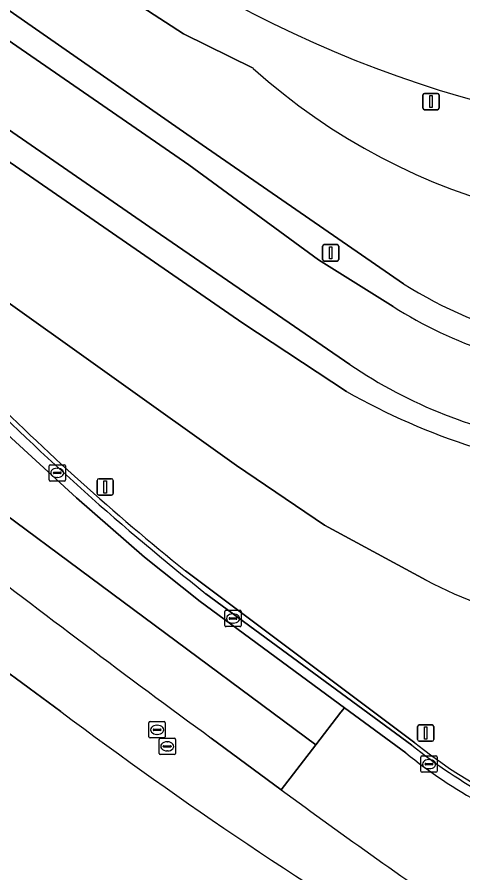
# Model space of a CAD drawing. Extents: x 156412 to 157779, y 382335 to 383768.
# Drawn here: x 157177.2 to 157204.4, y 382722.2 to 382774.6 of the extents above; entities that cross this region are included whole.
import ezdxf

# ---------------------------------------------------------------- set-up
doc = ezdxf.new("R2010")
doc.units = 0
for name, color, linetype in [('IMGEO_Berm_groen', 7, 'Continuous'), ('IMGEO_Berm_open', 7, 'Continuous'), ('IMGEO_Fietspad_gesloten', 7, 'Continuous'), ('IMGEO_Groenvoorziening', 7, 'Continuous'), ('IMGEO_Kolk', 7, 'Continuous'), ('IMGEO_Lichtmast', 7, 'Continuous'), ('IMGEO_Muur', 7, 'Continuous'), ('IMGEO_OVBaan_gesloten', 7, 'Continuous'), ('IMGEO_Rijbaan_regionaal_gesloten', 7, 'Continuous'), ('IMGEO_Rioolput', 7, 'Continuous')]:
    doc.layers.add(name, color=color, linetype=linetype)

msp = doc.modelspace()

# ---------------------------------------------------------------- linework, layer by layer
at = {"layer": 'IMGEO_Berm_groen'}
for points in [[(157101.871, 382824.86), (157110.281, 382818.997), (157114.554, 382816.017), (157187.661, 382765.564), (157195.603, 382759.75), (157200.169, 382756.9)], [(157197.516, 382753.356), (157185.285, 382761.746), (157111.827, 382812.504), (157100.03, 382821.64), (157097.223, 382818.451), (157099.452, 382816.506), (157109.269, 382807.94), (157129.122, 382791.267)], [(157200.797, 382758.291), (157188.472, 382766.797), (157111.865, 382820.126), (157112.657, 382819.828), (157139.446, 382803.43), (157142.226, 382801.729), (157172.766, 382783.041), (157187.341, 382773.584), (157191.607, 382771.476)], [(157202.182, 382740.143), (157195.967, 382743.511), (157190.576, 382747.176), (157175.289, 382758.071), (157168.182, 382761.889), (157161.99, 382766.831), (157138.76, 382784.294), (157135.145, 382787.474), (157126.764, 382795.344), (157100.783, 382817.534), (157100.618, 382818.9), (157149.419, 382784.584), (157190.977, 382755.88), (157197.321, 382751.695)], [(157121.42, 382780.863), (157090.983, 382806.8), (157088.939, 382804.395), (157115.535, 382782.405), (157117.708, 382780.608), (157132.341, 382768.5), (157147.856, 382756.109), (157163.746, 382743.953), (157176.731, 382734.392), (157179.823, 382732.115)], [(157187.46, 382740.719), (157201.495, 382730.204)], [(157193.322, 382727.319), (157189.035, 382730.484)]]:
    msp.add_lwpolyline(points, dxfattribs=at)
for centre, radius, start, end in [((157224.315, 382838.228), 71.344, 238.24133, 273.57965), ((157217.246, 382799.899), 38.279, 227.9482, 284.8135), ((157215.834, 382782.377), 28.395, 238.0245, 272.7704), ((157214.639, 382779.698), 27.003, 237.5967, 265.3881), ((157214.092, 382777.678), 29.433, 235.7249, 261.293), ((157282.034, 382858.457), 151.018, 224.83655, 231.22647), ((157217.366, 382786.977), 40.578, 240.3978, 264.4028), ((157629.789, 383333), 746.519, 232.339169, 233.813667), ((157217.594, 382770.106), 33.694, 242.7798, 268.794), ((157340.205, 382945.972), 267.315, 233.13189, 239.14693), ((157220.261, 382753.387), 29.826, 231.0113, 251.3022), ((157438.529, 383060.473), 413.664, 233.64631, 235.64174)]:
    msp.add_arc(centre, radius, start, end, dxfattribs=at)
at = {"layer": 'IMGEO_Berm_open'}
for points in [[(157174.231, 382752.258), (157167.693, 382758.759), (157166.67, 382759.443), (157168.661, 382756.951), (157176.814, 382748.851), (157180.794, 382745.196), (157184.947, 382741.558), (157188.349, 382738.84), (157197.189, 382732.342), (157200.942, 382729.584)], [(157201.309, 382730.059), (157188.704, 382739.323)]]:
    msp.add_lwpolyline(points, dxfattribs=at)
for centre, radius, start, end in [((157290.519, 382867.809), 163.936, 224.81774, 231.60583), ((157220.267, 382753.396), 30.067, 230.9103, 252.5979), ((157220.295, 382753.446), 30.724, 230.9561, 251.7661)]:
    msp.add_arc(centre, radius, start, end, dxfattribs=at)
at = {"layer": 'IMGEO_Fietspad_gesloten'}
for points in [[(157094.699, 382825.558), (157097.827, 382823.353), (157100.03, 382821.64), (157111.827, 382812.504), (157185.285, 382761.746), (157197.516, 382753.356)], [(157200.169, 382756.9), (157195.603, 382759.75), (157187.661, 382765.564), (157114.554, 382816.017), (157110.281, 382818.997), (157101.871, 382824.86)]]:
    msp.add_lwpolyline(points, dxfattribs=at)
for centre, radius, start, end in [((157214.639, 382779.698), 27.003, 237.5967, 265.3881), ((157214.092, 382777.678), 29.433, 235.7249, 261.293)]:
    msp.add_arc(centre, radius, start, end, dxfattribs=at)
at = {"layer": 'IMGEO_Groenvoorziening'}
for points in [[(157142.226, 382801.729), (157139.446, 382803.43), (157112.657, 382819.828), (157111.865, 382820.126), (157188.472, 382766.797), (157200.797, 382758.291)], [(157197.321, 382751.695), (157190.977, 382755.88), (157149.419, 382784.584), (157100.618, 382818.9), (157100.783, 382817.534), (157126.764, 382795.344), (157135.145, 382787.474), (157138.76, 382784.294), (157161.99, 382766.831), (157168.182, 382761.889), (157175.289, 382758.071), (157190.576, 382747.176), (157195.967, 382743.511), (157202.182, 382740.143)], [(157191.607, 382771.476), (157187.341, 382773.584), (157172.766, 382783.041), (157142.226, 382801.729)]]:
    msp.add_lwpolyline(points, dxfattribs=at)
for centre, radius, start, end in [((157217.246, 382799.899), 38.279, 227.9482, 284.8135), ((157215.834, 382782.377), 28.395, 238.0245, 272.7704), ((157217.366, 382786.977), 40.578, 240.3978, 264.4028), ((157217.594, 382770.106), 33.694, 242.7798, 268.794)]:
    msp.add_arc(centre, radius, start, end, dxfattribs=at)
at = {"layer": 'IMGEO_Kolk'}
for p, q in [((157179.107, 382746.29), (157179.107, 382747.142)), ((157179.182, 382747.216), (157180.034, 382747.216)), ((157179.366, 382746.71), (157179.366, 382746.722)), ((157179.409, 382746.759), (157179.807, 382746.759)), ((157179.595, 382746.996), (157179.62, 382746.996)), ((157179.85, 382746.722), (157179.85, 382746.71)), ((157180.108, 382747.142), (157180.108, 382746.29)), ((157180.034, 382746.216), (157179.182, 382746.216)), ((157179.804, 382746.673), (157179.406, 382746.673)), ((157179.618, 382746.436), (157179.593, 382746.436)), ((157189.865, 382737.379), (157189.865, 382738.231)), ((157189.94, 382738.305), (157190.792, 382738.305)), ((157190.167, 382737.848), (157190.565, 382737.848)), ((157190.353, 382738.085), (157190.378, 382738.085)), ((157190.866, 382738.231), (157190.866, 382737.379)), ((157190.792, 382737.305), (157189.94, 382737.305)), ((157190.124, 382737.799), (157190.124, 382737.811)), ((157190.562, 382737.762), (157190.164, 382737.762)), ((157190.376, 382737.525), (157190.351, 382737.525)), ((157190.608, 382737.811), (157190.608, 382737.799)), ((157201.862, 382728.468), (157201.862, 382729.32)), ((157201.937, 382729.394), (157202.789, 382729.394)), ((157202.164, 382728.937), (157202.562, 382728.937)), ((157202.35, 382729.174), (157202.375, 382729.174)), ((157202.863, 382729.32), (157202.863, 382728.468)), ((157202.789, 382728.394), (157201.937, 382728.394)), ((157202.121, 382728.888), (157202.121, 382728.9)), ((157202.559, 382728.851), (157202.161, 382728.851)), ((157202.373, 382728.614), (157202.348, 382728.614)), ((157202.605, 382728.9), (157202.605, 382728.888))]:
    msp.add_line(p, q, dxfattribs=at)
for points in [[(157179.107, 382746.29), (157179.107, 382747.142)], [(157179.182, 382747.216), (157180.034, 382747.216)], [(157180.108, 382747.142), (157180.108, 382746.29)], [(157180.034, 382746.216), (157179.182, 382746.216)], [(157189.865, 382737.379), (157189.865, 382738.231)], [(157189.94, 382738.305), (157190.792, 382738.305)], [(157190.866, 382738.231), (157190.866, 382737.379)], [(157190.792, 382737.305), (157189.94, 382737.305)], [(157201.862, 382728.468), (157201.862, 382729.32)], [(157201.937, 382729.394), (157202.789, 382729.394)], [(157202.863, 382729.32), (157202.863, 382728.468)], [(157202.789, 382728.394), (157201.937, 382728.394)]]:
    msp.add_lwpolyline(points, dxfattribs=at)
for centre, radius, start, end in [((157179.184, 382747.14), 0.0765, 91.552, 178.448), ((157179.184, 382747.14), 0.0765, 91.552, 178.448), ((157179.406, 382746.719), 0.0403, 85.8775, 175.7526), ((157179.811, 382746.721), 0.0386, 1.7309, 96.639), ((157180.032, 382747.14), 0.0765, 1.552, 88.448), ((157180.032, 382747.14), 0.0765, 1.552, 88.448), ((157179.184, 382746.292), 0.0765, 181.552, 268.448), ((157179.184, 382746.292), 0.0765, 181.552, 268.448), ((157179.403, 382746.709), 0.0366, 178.938, 274.7102), ((157179.807, 382746.716), 0.043, 264.8664, 352.4533), ((157180.032, 382746.292), 0.0765, 271.552, 358.448), ((157180.032, 382746.292), 0.0765, 271.552, 358.448), ((157189.942, 382738.229), 0.0765, 91.552, 178.448), ((157189.942, 382738.229), 0.0765, 91.552, 178.448), ((157190.164, 382737.808), 0.0403, 85.8775, 175.7526), ((157190.569, 382737.81), 0.0386, 1.7309, 96.639), ((157190.79, 382738.229), 0.0765, 1.552, 88.448), ((157190.79, 382738.229), 0.0765, 1.552, 88.448), ((157189.942, 382737.381), 0.0765, 181.552, 268.448), ((157189.942, 382737.381), 0.0765, 181.552, 268.448), ((157190.161, 382737.798), 0.0366, 178.938, 274.7102), ((157190.565, 382737.805), 0.043, 264.8664, 352.4533), ((157190.79, 382737.381), 0.0765, 271.552, 358.448), ((157190.79, 382737.381), 0.0765, 271.552, 358.448), ((157201.939, 382729.318), 0.0765, 91.552, 178.448), ((157201.939, 382729.318), 0.0765, 91.552, 178.448), ((157202.161, 382728.897), 0.0403, 85.8775, 175.7526), ((157202.566, 382728.899), 0.0386, 1.7309, 96.639), ((157202.787, 382729.318), 0.0765, 1.552, 88.448), ((157202.787, 382729.318), 0.0765, 1.552, 88.448), ((157201.939, 382728.47), 0.0765, 181.552, 268.448), ((157201.939, 382728.47), 0.0765, 181.552, 268.448), ((157202.158, 382728.887), 0.0366, 178.938, 274.7102), ((157202.562, 382728.894), 0.043, 264.8664, 352.4533), ((157202.787, 382728.47), 0.0765, 271.552, 358.448), ((157202.787, 382728.47), 0.0765, 271.552, 358.448)]:
    msp.add_arc(centre, radius, start, end, dxfattribs=at)
for centre, major_axis, ratio, start_param, end_param in [((157179.594, 382746.716), (-0.387, 0.002), 0.722429, 4.712389, 7.853982), ((157179.619, 382746.716), (-0.39, 0.002), 0.717154, 1.570796, 4.712389), ((157190.352, 382737.805), (-0.387, 0.002), 0.722429, 4.712389, 7.853982), ((157190.377, 382737.805), (-0.39, 0.002), 0.717154, 1.570796, 4.712389), ((157202.349, 382728.894), (-0.387, 0.002), 0.722429, 4.712389, 7.853982), ((157202.374, 382728.894), (-0.39, 0.002), 0.717154, 1.570796, 4.712389)]:
    msp.add_ellipse(centre, major_axis=major_axis, ratio=ratio, start_param=start_param, end_param=end_param, dxfattribs=at)
at = {"layer": 'IMGEO_Lichtmast'}
for p, q in [((157201.985, 382769.044), (157201.985, 382769.844)), ((157201.985, 382769.844), (157201.985, 382769.044)), ((157202.085, 382769.944), (157202.875, 382769.944)), ((157202.875, 382769.944), (157202.085, 382769.944)), ((157202.975, 382769.844), (157202.975, 382769.044)), ((157202.975, 382769.044), (157202.975, 382769.844)), ((157202.875, 382768.944), (157202.085, 382768.944)), ((157202.085, 382768.944), (157202.875, 382768.944)), ((157195.85, 382759.784), (157195.85, 382760.584)), ((157195.85, 382760.584), (157195.85, 382759.784)), ((157195.95, 382760.684), (157196.74, 382760.684)), ((157196.74, 382760.684), (157195.95, 382760.684)), ((157196.84, 382760.584), (157196.84, 382759.784)), ((157196.84, 382759.784), (157196.84, 382760.584)), ((157196.74, 382759.684), (157195.95, 382759.684)), ((157195.95, 382759.684), (157196.74, 382759.684)), ((157182.045, 382745.457), (157182.045, 382746.257)), ((157182.045, 382746.257), (157182.045, 382745.457)), ((157182.145, 382746.357), (157182.935, 382746.357)), ((157182.935, 382746.357), (157182.145, 382746.357)), ((157183.035, 382746.257), (157183.035, 382745.457)), ((157183.035, 382745.457), (157183.035, 382746.257)), ((157182.935, 382745.357), (157182.145, 382745.357)), ((157182.145, 382745.357), (157182.935, 382745.357)), ((157201.662, 382730.394), (157201.662, 382731.194)), ((157201.662, 382731.194), (157201.662, 382730.394)), ((157201.762, 382731.294), (157202.552, 382731.294)), ((157202.552, 382731.294), (157201.762, 382731.294)), ((157202.652, 382731.194), (157202.652, 382730.394)), ((157202.652, 382730.394), (157202.652, 382731.194)), ((157202.552, 382730.294), (157201.762, 382730.294)), ((157201.762, 382730.294), (157202.552, 382730.294))]:
    msp.add_line(p, q, dxfattribs=at)
for points in [[(157202.405, 382769.819), (157202.555, 382769.819), (157202.555, 382769.069), (157202.405, 382769.069), (157202.405, 382769.819)], [(157196.27, 382760.559), (157196.42, 382760.559), (157196.42, 382759.809), (157196.27, 382759.809), (157196.27, 382760.559)], [(157182.465, 382746.232), (157182.615, 382746.232), (157182.615, 382745.482), (157182.465, 382745.482), (157182.465, 382746.232)], [(157202.082, 382731.169), (157202.232, 382731.169), (157202.232, 382730.419), (157202.082, 382730.419), (157202.082, 382731.169)]]:
    msp.add_lwpolyline(points, dxfattribs=at)
for centre, start, end in [((157202.085, 382769.844), 90, 180), ((157202.085, 382769.844), 90, 180), ((157202.875, 382769.844), 0, 90), ((157202.875, 382769.844), 360, 90), ((157202.085, 382769.044), 180, 270), ((157202.085, 382769.044), 180, 270), ((157202.875, 382769.044), 270, 0), ((157202.875, 382769.044), 270, 0), ((157195.95, 382760.584), 90, 180), ((157195.95, 382760.584), 90, 180), ((157196.74, 382760.584), 0, 90), ((157196.74, 382760.584), 360, 90), ((157195.95, 382759.784), 180, 270), ((157195.95, 382759.784), 180, 270), ((157196.74, 382759.784), 270, 0), ((157196.74, 382759.784), 270, 0), ((157182.145, 382746.257), 90, 180), ((157182.145, 382746.257), 90, 180), ((157182.935, 382746.257), 0, 90), ((157182.935, 382746.257), 360, 90), ((157182.145, 382745.457), 180, 270), ((157182.145, 382745.457), 180, 270), ((157182.935, 382745.457), 270, 0), ((157182.935, 382745.457), 270, 0), ((157201.762, 382731.194), 90, 180), ((157201.762, 382731.194), 90, 180), ((157202.552, 382731.194), 0, 90), ((157202.552, 382731.194), 360, 90), ((157201.762, 382730.394), 180, 270), ((157201.762, 382730.394), 180, 270), ((157202.552, 382730.394), 270, 0), ((157202.552, 382730.394), 270, 0)]:
    msp.add_arc(centre, 0.1, start, end, dxfattribs=at)
at = {"layer": 'IMGEO_Muur'}
for points in [[(157201.495, 382730.204), (157187.46, 382740.719)], [(157188.704, 382739.323), (157201.309, 382730.059)]]:
    msp.add_lwpolyline(points, dxfattribs=at)
for centre, radius, start, end in [((157290.519, 382867.809), 163.936, 224.81774, 231.60583), ((157282.034, 382858.457), 151.018, 224.83655, 231.22647), ((157220.267, 382753.396), 30.067, 230.9103, 252.5979), ((157220.261, 382753.387), 29.826, 231.0113, 251.3022)]:
    msp.add_arc(centre, radius, start, end, dxfattribs=at)
at = {"layer": 'IMGEO_OVBaan_gesloten'}
msp.add_arc((157224.315, 382838.228), 71.344, 238.24133, 273.57965, dxfattribs=at)
at = {"layer": 'IMGEO_Rijbaan_regionaal_gesloten'}
for points in [[(157097.192, 382813.916), (157094.991, 382811.393), (157129.448, 382782.15), (157137.585, 382775.243), (157154.498, 382761.232), (157173.094, 382746.63), (157195.441, 382730.073), (157196.974, 382732.065), (157197.189, 382732.342), (157188.349, 382738.84), (157184.947, 382741.558), (157180.794, 382745.196), (157176.814, 382748.851), (157168.661, 382756.951), (157166.67, 382759.443), (157159.518, 382765.191)], [(157189.035, 382730.484), (157193.322, 382727.319), (157195.441, 382730.073), (157173.094, 382746.63), (157154.498, 382761.232), (157137.585, 382775.243), (157129.448, 382782.15), (157094.991, 382811.393)], [(157179.823, 382732.115), (157176.731, 382734.392), (157174.847, 382731.771), (157172.864, 382729.012), (157171.016, 382726.441), (157169.272, 382724.014), (157197.322, 382703.669), (157197.762, 382703.35), (157199.693, 382701.95), (157201.702, 382700.116)], [(157200.942, 382729.584), (157197.189, 382732.342), (157196.974, 382732.065), (157195.441, 382730.073), (157193.322, 382727.319)]]:
    msp.add_lwpolyline(points, dxfattribs=at)
for centre, radius, start, end in [((157629.789, 383333), 746.519, 232.339169, 233.813667), ((157340.205, 382945.972), 267.315, 233.13189, 239.14693), ((157220.295, 382753.446), 30.724, 230.9561, 251.7661), ((157438.529, 383060.473), 413.664, 233.64631, 235.64174)]:
    msp.add_arc(centre, radius, start, end, dxfattribs=at)
at = {"layer": 'IMGEO_Rioolput'}
for p, q in [((157185.22, 382730.569), (157185.22, 382731.421)), ((157185.295, 382731.495), (157186.147, 382731.495)), ((157185.522, 382731.038), (157185.92, 382731.038)), ((157185.708, 382731.275), (157185.733, 382731.275)), ((157186.221, 382731.421), (157186.221, 382730.569)), ((157186.147, 382730.495), (157185.295, 382730.495)), ((157185.479, 382730.989), (157185.479, 382731.001)), ((157185.917, 382730.952), (157185.519, 382730.952)), ((157185.731, 382730.715), (157185.706, 382730.715)), ((157185.963, 382731.001), (157185.963, 382730.989)), ((157185.839, 382729.552), (157185.839, 382730.404)), ((157185.914, 382730.478), (157186.766, 382730.478)), ((157186.098, 382729.972), (157186.098, 382729.984)), ((157186.141, 382730.021), (157186.539, 382730.021)), ((157186.327, 382730.258), (157186.352, 382730.258)), ((157186.582, 382729.984), (157186.582, 382729.972)), ((157186.84, 382730.404), (157186.84, 382729.552)), ((157186.766, 382729.478), (157185.914, 382729.478)), ((157186.536, 382729.935), (157186.138, 382729.935)), ((157186.35, 382729.698), (157186.325, 382729.698))]:
    msp.add_line(p, q, dxfattribs=at)
for points in [[(157185.22, 382730.569), (157185.22, 382731.421)], [(157185.295, 382731.495), (157186.147, 382731.495)], [(157186.221, 382731.421), (157186.221, 382730.569)], [(157186.147, 382730.495), (157185.295, 382730.495)], [(157185.839, 382729.552), (157185.839, 382730.404)], [(157185.914, 382730.478), (157186.766, 382730.478)], [(157186.84, 382730.404), (157186.84, 382729.552)], [(157186.766, 382729.478), (157185.914, 382729.478)]]:
    msp.add_lwpolyline(points, dxfattribs=at)
for centre, radius, start, end in [((157185.297, 382731.419), 0.0765, 91.552, 178.448), ((157185.297, 382731.419), 0.0765, 91.552, 178.448), ((157185.519, 382730.998), 0.0403, 85.8775, 175.7526), ((157185.924, 382731), 0.0386, 1.7309, 96.639), ((157186.145, 382731.419), 0.0765, 1.552, 88.448), ((157186.145, 382731.419), 0.0765, 1.552, 88.448), ((157185.297, 382730.571), 0.0765, 181.552, 268.448), ((157185.297, 382730.571), 0.0765, 181.552, 268.448), ((157185.516, 382730.988), 0.0366, 178.938, 274.7102), ((157185.92, 382730.995), 0.043, 264.8664, 352.4533), ((157186.145, 382730.571), 0.0765, 271.552, 358.448), ((157186.145, 382730.571), 0.0765, 271.552, 358.448), ((157185.916, 382730.402), 0.0765, 91.552, 178.448), ((157185.916, 382730.402), 0.0765, 91.552, 178.448), ((157186.138, 382729.981), 0.0403, 85.8775, 175.7526), ((157186.135, 382729.971), 0.0366, 178.938, 274.7102), ((157186.539, 382729.978), 0.043, 264.8664, 352.4533), ((157186.543, 382729.983), 0.0386, 1.7309, 96.639), ((157186.764, 382730.402), 0.0765, 1.552, 88.448), ((157186.764, 382730.402), 0.0765, 1.552, 88.448), ((157185.916, 382729.554), 0.0765, 181.552, 268.448), ((157185.916, 382729.554), 0.0765, 181.552, 268.448), ((157186.764, 382729.554), 0.0765, 271.552, 358.448), ((157186.764, 382729.554), 0.0765, 271.552, 358.448)]:
    msp.add_arc(centre, radius, start, end, dxfattribs=at)
for centre, major_axis, ratio, start_param, end_param in [((157185.707, 382730.995), (-0.387, 0.002), 0.722429, 4.712389, 7.853982), ((157185.732, 382730.995), (-0.39, 0.002), 0.717154, 1.570796, 4.712389), ((157186.326, 382729.978), (-0.387, 0.002), 0.722429, 4.712389, 7.853982), ((157186.351, 382729.978), (-0.39, 0.002), 0.717154, 1.570796, 4.712389)]:
    msp.add_ellipse(centre, major_axis=major_axis, ratio=ratio, start_param=start_param, end_param=end_param, dxfattribs=at)

doc.saveas('drawing.dxf')
